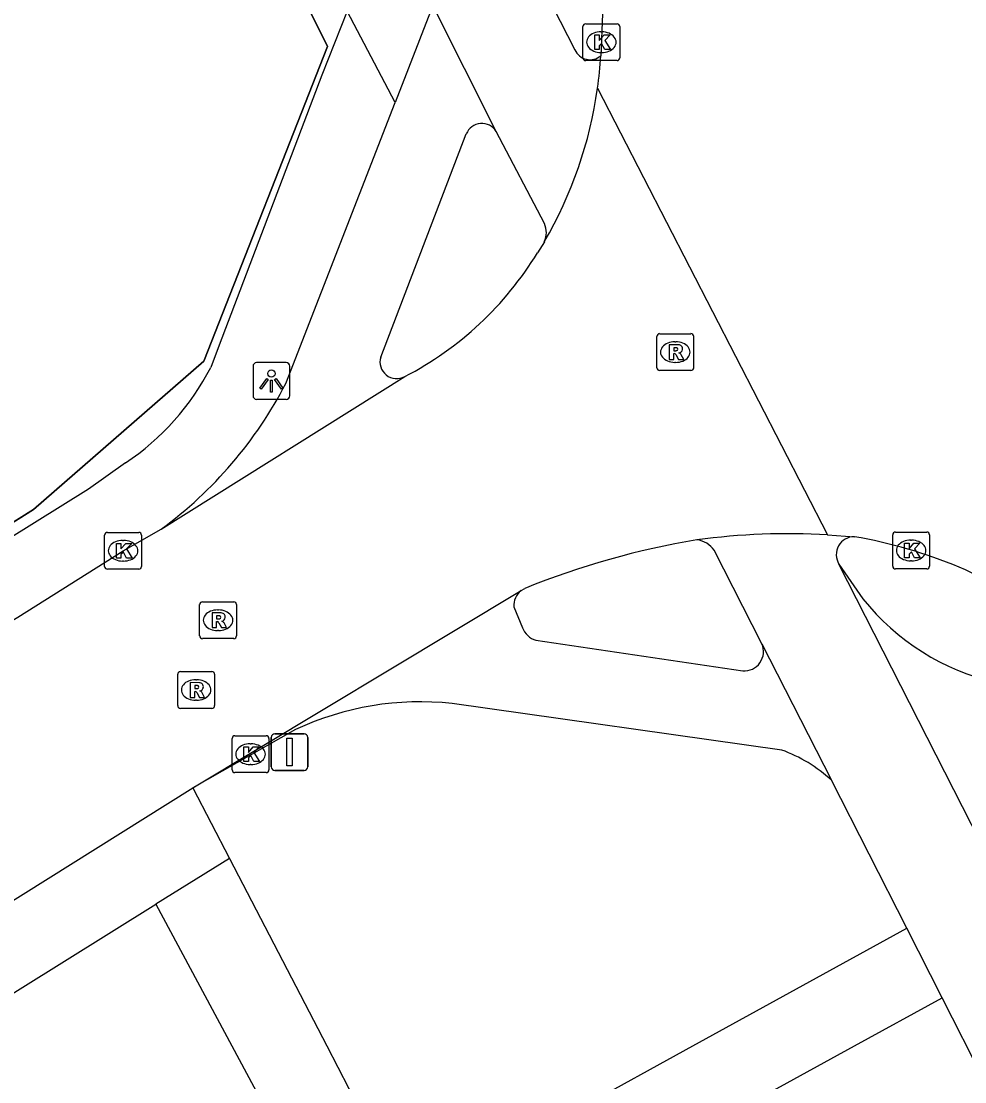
# Model space of a CAD drawing. Extents: x 158838 to 160074, y 386376 to 387776.
# Drawn here: x 159136.37 to 159162.01, y 387249.03 to 387277.83 of the extents above; entities that cross this region are included whole.
import ezdxf

# ---------------------------------------------------------------- set-up
doc = ezdxf.new("R2010")
doc.units = 0
for name, color, linetype in [('IMGEO_Fietspad_gesloten', 7, 'Continuous'), ('IMGEO_Fietspad_open', 7, 'Continuous'), ('IMGEO_Hek', 7, 'Continuous'), ('IMGEO_Kolk', 7, 'Continuous'), ('IMGEO_Lichtpunt', 7, 'Continuous'), ('IMGEO_Parkeervlak_open', 7, 'Continuous'), ('IMGEO_Rijbaan_lokaal_gesloten', 7, 'Continuous'), ('IMGEO_Rijbaan_lokaal_open', 7, 'Continuous'), ('IMGEO_Rioolput', 7, 'Continuous'), ('IMGEO_Verkeersbordpaal', 7, 'Continuous'), ('IMGEO_Voetpad_open', 7, 'Continuous')]:
    doc.layers.add(name, color=color, linetype=linetype)

msp = doc.modelspace()

# ---------------------------------------------------------------- linework, layer by layer
at = {"layer": 'IMGEO_Fietspad_gesloten'}
for points in [[(159150.028, 387279.772), (159151.416, 387277.056)], [(159149.276, 387274.84), (159147.553, 387278.26)], [(159150.586, 387272.336), (159149.276, 387274.84)], [(159156.5, 387260.927), (159155.202, 387263.464)], [(159162.674, 387255.076), (159158.593, 387263.089)], [(159156.5, 387260.927), (159158.389, 387257.216)], [(159160.434, 387253.201), (159158.389, 387257.216)], [(159161.399, 387251.305), (159160.434, 387253.201)], [(159183.16, 387209.722), (159166.374, 387241.982), (159164.798, 387244.63), (159161.399, 387251.305)]]:
    msp.add_lwpolyline(points, dxfattribs=at)
for centre, radius, start, end in [((159151.828, 387277.24), 0.451, 204.0183, 310.183), ((159150.088, 387272.091), 0.555, 333.8059, 26.1941), ((159154.645, 387263.073), 0.681, 35.04, 82.4581), ((159159.004, 387263.347), 0.485, 89.0105, 212.1496)]:
    msp.add_arc(centre, radius, start, end, dxfattribs=at)
at = {"layer": 'IMGEO_Fietspad_open'}
for points in [[(159147.553, 387278.26), (159146.53, 387275.631)], [(159143.561, 387267.997), (159146.53, 387275.631)], [(159146.139, 387268.713), (159148.466, 387274.774)], [(159158.593, 387263.089), (159159.245, 387262.144)], [(159149.758, 387261.924), (159149.989, 387261.359)], [(159150.358, 387261.019), (159155.978, 387260.188)], [(159157.038, 387258.039), (159148.078, 387259.303)], [(159143.825, 387258.596), (159141.038, 387257.016)]]:
    msp.add_lwpolyline(points, dxfattribs=at)
for centre, radius, start, end in [((159148.888, 387274.604), 0.455, 31.2916, 158.0249), ((159146.573, 387268.58), 0.454, 162.9554, 299.4702), ((159133.43, 387273.24), 11.407, 306.2362, 332.6375), ((159150.268, 387261.965), 0.512, 127.726, 184.6115), ((159164.364, 387266.26), 6.569, 218.8068, 256.7041), ((159150.538, 387261.585), 0.594, 202.3666, 252.3179), ((159156.014, 387260.716), 0.529, 266.0588, 23.4695), ((159147.221, 387251.313), 8.036, 83.8785, 114.9981), ((159155.68, 387254.29), 3.988, 47.2099, 70.0923)]:
    msp.add_arc(centre, radius, start, end, dxfattribs=at)
at = {"layer": 'IMGEO_Hek'}
msp.add_lwpolyline([(159111.223, 387350.914), (159120.947, 387325.983), (159132.639, 387301.404), (159144.696, 387277.152), (159141.337, 387268.603), (159136.701, 387264.574), (159101.97, 387242.767)], dxfattribs=at)
at = {"layer": 'IMGEO_Kolk'}
for p, q in [((159151.635, 387276.839), (159151.635, 387277.691)), ((159151.71, 387277.765), (159152.562, 387277.765)), ((159152.636, 387277.691), (159152.636, 387276.839)), ((159152.123, 387277.545), (159152.148, 387277.545)), ((159152.146, 387276.985), (159152.121, 387276.985)), ((159152.562, 387276.765), (159151.71, 387276.765)), ((159138.637, 387263.025), (159138.637, 387263.877)), ((159138.712, 387263.951), (159139.564, 387263.951)), ((159139.638, 387263.877), (159139.638, 387263.025)), ((159160.053, 387263.033), (159160.053, 387263.885)), ((159160.128, 387263.959), (159160.98, 387263.959)), ((159161.054, 387263.885), (159161.054, 387263.033)), ((159139.125, 387263.731), (159139.15, 387263.731)), ((159160.541, 387263.739), (159160.566, 387263.739)), ((159139.148, 387263.171), (159139.123, 387263.171)), ((159160.564, 387263.179), (159160.539, 387263.179)), ((159139.564, 387262.951), (159138.712, 387262.951)), ((159160.98, 387262.959), (159160.128, 387262.959)), ((159142.177, 387258.427), (159143.029, 387258.427)), ((159142.102, 387257.501), (159142.102, 387258.353)), ((159142.59, 387258.207), (159142.615, 387258.207)), ((159143.103, 387258.353), (159143.103, 387257.501)), ((159142.613, 387257.647), (159142.588, 387257.647)), ((159143.029, 387257.427), (159142.177, 387257.427))]:
    msp.add_line(p, q, dxfattribs=at)
for points in [[(159151.635, 387276.839), (159151.635, 387277.691)], [(159151.71, 387277.765), (159152.562, 387277.765)], [(159152.636, 387277.691), (159152.636, 387276.839)], [(159151.956, 387277.465), (159152.079, 387277.465), (159152.079, 387277.314), (159152.209, 387277.465), (159152.373, 387277.465), (159152.227, 387277.314), (159152.38, 387277.065), (159152.228, 387277.065), (159152.143, 387277.229), (159152.079, 387277.162), (159152.079, 387277.065), (159151.956, 387277.065), (159151.956, 387277.465)], [(159152.562, 387276.765), (159151.71, 387276.765)], [(159138.637, 387263.025), (159138.637, 387263.877)], [(159138.712, 387263.951), (159139.564, 387263.951)], [(159139.638, 387263.877), (159139.638, 387263.025)], [(159160.053, 387263.033), (159160.053, 387263.885)], [(159160.128, 387263.959), (159160.98, 387263.959)], [(159161.054, 387263.885), (159161.054, 387263.033)], [(159138.958, 387263.651), (159139.081, 387263.651), (159139.081, 387263.5), (159139.211, 387263.651), (159139.375, 387263.651), (159139.229, 387263.5), (159139.382, 387263.251), (159139.23, 387263.251), (159139.145, 387263.415), (159139.081, 387263.348), (159139.081, 387263.251), (159138.958, 387263.251), (159138.958, 387263.651)], [(159160.374, 387263.659), (159160.497, 387263.659), (159160.497, 387263.508), (159160.627, 387263.659), (159160.791, 387263.659), (159160.645, 387263.508), (159160.798, 387263.259), (159160.646, 387263.259), (159160.561, 387263.423), (159160.497, 387263.356), (159160.497, 387263.259), (159160.374, 387263.259), (159160.374, 387263.659)], [(159139.564, 387262.951), (159138.712, 387262.951)], [(159160.98, 387262.959), (159160.128, 387262.959)], [(159142.177, 387258.427), (159143.029, 387258.427)], [(159142.102, 387257.501), (159142.102, 387258.353)], [(159142.423, 387258.127), (159142.546, 387258.127), (159142.546, 387257.976), (159142.676, 387258.127), (159142.84, 387258.127), (159142.694, 387257.976), (159142.847, 387257.727), (159142.695, 387257.727), (159142.61, 387257.891), (159142.546, 387257.824), (159142.546, 387257.727), (159142.423, 387257.727), (159142.423, 387258.127)], [(159143.103, 387258.353), (159143.103, 387257.501)], [(159143.029, 387257.427), (159142.177, 387257.427)]]:
    msp.add_lwpolyline(points, dxfattribs=at)
for centre, start, end in [((159151.712, 387277.689), 91.552, 178.448), ((159151.712, 387277.689), 91.552, 178.448), ((159152.56, 387277.689), 1.552, 88.448), ((159152.56, 387277.689), 1.552, 88.448), ((159151.712, 387276.841), 181.552, 268.448), ((159151.712, 387276.841), 181.552, 268.448), ((159152.56, 387276.841), 271.552, 358.448), ((159152.56, 387276.841), 271.552, 358.448), ((159138.714, 387263.875), 91.552, 178.448), ((159138.714, 387263.875), 91.552, 178.448), ((159139.562, 387263.875), 1.552, 88.448), ((159139.562, 387263.875), 1.552, 88.448), ((159160.13, 387263.883), 91.552, 178.448), ((159160.13, 387263.883), 91.552, 178.448), ((159160.978, 387263.883), 1.552, 88.448), ((159160.978, 387263.883), 1.552, 88.448), ((159138.714, 387263.027), 181.552, 268.448), ((159138.714, 387263.027), 181.552, 268.448), ((159139.562, 387263.027), 271.552, 358.448), ((159139.562, 387263.027), 271.552, 358.448), ((159160.13, 387263.035), 181.552, 268.448), ((159160.13, 387263.035), 181.552, 268.448), ((159160.978, 387263.035), 271.552, 358.448), ((159160.978, 387263.035), 271.552, 358.448), ((159142.179, 387258.351), 91.552, 178.448), ((159142.179, 387258.351), 91.552, 178.448), ((159143.027, 387258.351), 1.552, 88.448), ((159143.027, 387258.351), 1.552, 88.448), ((159142.179, 387257.503), 181.552, 268.448), ((159142.179, 387257.503), 181.552, 268.448), ((159143.027, 387257.503), 271.552, 358.448), ((159143.027, 387257.503), 271.552, 358.448)]:
    msp.add_arc(centre, 0.0765, start, end, dxfattribs=at)
for centre, major_axis, ratio, start_param, end_param in [((159152.122, 387277.265), (-0.387, 0.002), 0.722429, 4.712389, 7.853982), ((159152.147, 387277.265), (-0.39, 0.002), 0.717154, 1.570796, 4.712389), ((159139.124, 387263.451), (-0.387, 0.002), 0.722429, 4.712389, 7.853982), ((159139.149, 387263.451), (-0.39, 0.002), 0.717154, 1.570796, 4.712389), ((159160.54, 387263.459), (-0.387, 0.002), 0.722429, 4.712389, 7.853982), ((159160.565, 387263.459), (-0.39, 0.002), 0.717154, 1.570796, 4.712389), ((159142.589, 387257.927), (-0.387, 0.002), 0.722429, 4.712389, 7.853982), ((159142.614, 387257.927), (-0.39, 0.002), 0.717154, 1.570796, 4.712389)]:
    msp.add_ellipse(centre, major_axis=major_axis, ratio=ratio, start_param=start_param, end_param=end_param, dxfattribs=at)
at = {"layer": 'IMGEO_Lichtpunt'}
for p, q in [((159142.67, 387268.466), (159142.67, 387267.659)), ((159142.67, 387268.466), (159142.67, 387267.659)), ((159143.572, 387268.561), (159142.764, 387268.561)), ((159143.572, 387268.561), (159142.764, 387268.561)), ((159143.666, 387267.659), (159143.666, 387268.466)), ((159143.666, 387267.659), (159143.666, 387268.466)), ((159142.764, 387267.565), (159143.572, 387267.565)), ((159142.764, 387267.565), (159143.572, 387267.565))]:
    msp.add_line(p, q, dxfattribs=at)
for points in [[(159143.044, 387268.13), (159143.083, 387268.102), (159142.895, 387267.84), (159142.857, 387267.867), (159143.044, 387268.13)], [(159143.146, 387268.082), (159143.193, 387268.082), (159143.193, 387267.76), (159143.146, 387267.76), (159143.146, 387268.082)], [(159143.256, 387268.102), (159143.294, 387268.129), (159143.481, 387267.867), (159143.442, 387267.839), (159143.256, 387268.102)]]:
    msp.add_lwpolyline(points, dxfattribs=at)
msp.add_circle((159143.169, 387268.264), 0.0994, dxfattribs=at)
for centre, start, end in [((159142.764, 387268.466), 90, 180), ((159142.764, 387268.466), 90, 180), ((159143.572, 387268.466), 0, 90), ((159143.572, 387268.466), 0, 90), ((159142.764, 387267.659), 180, 270), ((159142.764, 387267.659), 180, 270), ((159143.572, 387267.659), 270, 0), ((159143.572, 387267.659), 270, 360)]:
    msp.add_arc(centre, 0.0946, start, end, dxfattribs=at)
at = {"layer": 'IMGEO_Parkeervlak_open'}
msp.add_lwpolyline([(159134.852, 387263.413), (159136.701, 387264.574), (159141.337, 387268.603), (159144.696, 387277.152), (159132.639, 387301.404), (159120.947, 387325.983), (159111.223, 387350.914)], dxfattribs=at)
at = {"layer": 'IMGEO_Rijbaan_lokaal_gesloten'}
for points in [[(159151.836, 387280.679), (159152.026, 387279.759), (159152.171, 387278.034), (159152.119, 387276.895)], [(159152.031, 387276.012), (159158.284, 387263.886)], [(159158.284, 387263.886), (159159.012, 387263.832)]]:
    msp.add_lwpolyline(points, dxfattribs=at)
for centre, radius, start, end in [((159141.203, 387277.537), 10.935, 351.9832, 356.6342), ((159156.869, 387251.152), 12.859, 53.9478, 80.4067)]:
    msp.add_arc(centre, radius, start, end, dxfattribs=at)
at = {"layer": 'IMGEO_Rijbaan_lokaal_open'}
for points in [[(159150.586, 387271.846), (159150.399, 387271.545)], [(159140.173, 387264.039), (159146.796, 387268.185)], [(159136.048, 387261.509), (159136.278, 387261.652), (159139.139, 387263.45), (159140.173, 387264.039)], [(159149.955, 387262.37), (159150.055, 387262.43)], [(159141.038, 387257.016), (159149.955, 387262.37)], [(159089.183, 387224.671), (159091.926, 387226.365), (159108.773, 387236.856), (159125.747, 387247.436), (159129.839, 387250), (159141.038, 387257.016)]]:
    msp.add_lwpolyline(points, dxfattribs=at)
for centre, radius, start, end in [((159140.756, 387277.589), 11.384, 329.7039, 352.0373), ((159142.588, 387276.309), 9.149, 297.3823, 328.6203), ((159157.245, 387244.877), 19.038, 86.8723, 97.5801), ((159158.406, 387241.749), 22.304, 99.4754, 111.988)]:
    msp.add_arc(centre, radius, start, end, dxfattribs=at)
at = {"layer": 'IMGEO_Rioolput'}
for p, q in [((159153.718, 387269.348), (159154.57, 387269.348)), ((159153.643, 387268.422), (159153.643, 387269.274)), ((159154.131, 387269.128), (159154.156, 387269.128)), ((159154.644, 387269.274), (159154.644, 387268.422)), ((159154.154, 387268.568), (159154.129, 387268.568)), ((159154.57, 387268.348), (159153.718, 387268.348)), ((159141.219, 387261.138), (159141.219, 387261.99)), ((159141.294, 387262.064), (159142.146, 387262.064)), ((159141.707, 387261.844), (159141.732, 387261.844)), ((159142.22, 387261.99), (159142.22, 387261.138)), ((159141.73, 387261.284), (159141.705, 387261.284)), ((159142.146, 387261.064), (159141.294, 387261.064)), ((159140.623, 387259.244), (159140.623, 387260.096)), ((159140.698, 387260.17), (159141.55, 387260.17)), ((159141.624, 387260.096), (159141.624, 387259.244)), ((159141.111, 387259.95), (159141.136, 387259.95)), ((159141.134, 387259.39), (159141.109, 387259.39)), ((159141.55, 387259.17), (159140.698, 387259.17))]:
    msp.add_line(p, q, dxfattribs=at)
for points in [[(159153.718, 387269.348), (159154.57, 387269.348)], [(159153.643, 387268.422), (159153.643, 387269.274)], [(159154.232, 387269.046), (159153.98, 387269.048), (159153.98, 387268.648)], [(159154.644, 387269.274), (159154.644, 387268.422)], [(159153.98, 387268.648), (159154.104, 387268.648), (159154.104, 387268.81), (159154.115, 387268.81)], [(159154.158, 387268.967), (159154.104, 387268.967), (159154.104, 387268.886)], [(159154.104, 387268.886), (159154.156, 387268.886)], [(159154.162, 387268.781), (159154.233, 387268.648), (159154.373, 387268.648), (159154.308, 387268.774)], [(159154.57, 387268.348), (159153.718, 387268.348)], [(159141.219, 387261.138), (159141.219, 387261.99)], [(159141.294, 387262.064), (159142.146, 387262.064)], [(159142.22, 387261.99), (159142.22, 387261.138)], [(159141.808, 387261.762), (159141.556, 387261.764), (159141.556, 387261.364)], [(159141.734, 387261.683), (159141.68, 387261.683), (159141.68, 387261.602)], [(159141.68, 387261.602), (159141.732, 387261.602)], [(159141.556, 387261.364), (159141.68, 387261.364), (159141.68, 387261.526), (159141.691, 387261.526)], [(159141.738, 387261.497), (159141.809, 387261.364), (159141.949, 387261.364), (159141.884, 387261.49)], [(159142.146, 387261.064), (159141.294, 387261.064)], [(159140.623, 387259.244), (159140.623, 387260.096)], [(159140.698, 387260.17), (159141.55, 387260.17)], [(159141.624, 387260.096), (159141.624, 387259.244)], [(159141.212, 387259.868), (159140.96, 387259.87), (159140.96, 387259.47)], [(159140.96, 387259.47), (159141.084, 387259.47), (159141.084, 387259.632), (159141.095, 387259.632)], [(159141.138, 387259.789), (159141.084, 387259.789), (159141.084, 387259.708)], [(159141.084, 387259.708), (159141.136, 387259.708)], [(159141.142, 387259.603), (159141.213, 387259.47), (159141.353, 387259.47), (159141.288, 387259.596)], [(159141.55, 387259.17), (159140.698, 387259.17)]]:
    msp.add_lwpolyline(points, dxfattribs=at)
for centre, radius, start, end in [((159153.72, 387269.272), 0.0765, 91.552, 178.448), ((159153.72, 387269.272), 0.0765, 91.552, 178.448), ((159154.568, 387269.272), 0.0765, 1.552, 88.448), ((159154.568, 387269.272), 0.0765, 1.552, 88.448), ((159154.231, 387268.936), 0.109, 350.3612, 89.416), ((159154.114, 387268.757), 0.0533, 26.0293, 88.6989), ((159154.14, 387269.075), 0.19, 274.7715, 282.9687), ((159154.164, 387268.871), 0.0964, 77.0061, 93.1865), ((159154.178, 387268.928), 0.0378, 276.6634, 79.6772), ((159154.229, 387268.936), 0.112, 277.5842, 350.9817), ((159154.213, 387268.721), 0.108, 29.5134, 73.7905), ((159153.72, 387268.424), 0.0765, 181.552, 268.448), ((159153.72, 387268.424), 0.0765, 181.552, 268.448), ((159154.568, 387268.424), 0.0765, 271.552, 358.448), ((159154.568, 387268.424), 0.0765, 271.552, 358.448), ((159141.296, 387261.988), 0.0765, 91.552, 178.448), ((159141.296, 387261.988), 0.0765, 91.552, 178.448), ((159142.144, 387261.988), 0.0765, 1.552, 88.448), ((159142.144, 387261.988), 0.0765, 1.552, 88.448), ((159141.716, 387261.791), 0.19, 274.7715, 282.9687), ((159141.74, 387261.587), 0.0964, 77.0061, 93.1865), ((159141.754, 387261.644), 0.0378, 276.6634, 79.6772), ((159141.807, 387261.652), 0.109, 350.3612, 89.416), ((159141.805, 387261.652), 0.112, 277.5842, 350.9817), ((159141.789, 387261.437), 0.108, 29.5134, 73.7905), ((159141.69, 387261.473), 0.0533, 26.0293, 88.6989), ((159141.296, 387261.14), 0.0765, 181.552, 268.448), ((159141.296, 387261.14), 0.0765, 181.552, 268.448), ((159142.144, 387261.14), 0.0765, 271.552, 358.448), ((159142.144, 387261.14), 0.0765, 271.552, 358.448), ((159140.7, 387260.094), 0.0765, 91.552, 178.448), ((159140.7, 387260.094), 0.0765, 91.552, 178.448), ((159141.548, 387260.094), 0.0765, 1.552, 88.448), ((159141.548, 387260.094), 0.0765, 1.552, 88.448), ((159141.211, 387259.758), 0.109, 350.3612, 89.416), ((159141.094, 387259.579), 0.0533, 26.0293, 88.6989), ((159141.12, 387259.897), 0.19, 274.7715, 282.9687), ((159141.144, 387259.693), 0.0964, 77.0061, 93.1865), ((159141.158, 387259.75), 0.0378, 276.6634, 79.6772), ((159141.209, 387259.758), 0.112, 277.5842, 350.9817), ((159141.193, 387259.543), 0.108, 29.5134, 73.7905), ((159140.7, 387259.246), 0.0765, 181.552, 268.448), ((159140.7, 387259.246), 0.0765, 181.552, 268.448), ((159141.548, 387259.246), 0.0765, 271.552, 358.448), ((159141.548, 387259.246), 0.0765, 271.552, 358.448)]:
    msp.add_arc(centre, radius, start, end, dxfattribs=at)
for centre, major_axis, ratio, start_param, end_param in [((159154.13, 387268.848), (-0.387, 0.002), 0.722429, 4.712389, 7.853982), ((159154.155, 387268.848), (-0.39, 0.002), 0.717154, 1.570796, 4.712389), ((159141.706, 387261.564), (-0.387, 0.002), 0.722429, 4.712389, 7.853982), ((159141.731, 387261.564), (-0.39, 0.002), 0.717154, 1.570796, 4.712389), ((159141.11, 387259.67), (-0.387, 0.002), 0.722429, 4.712389, 7.853982), ((159141.135, 387259.67), (-0.39, 0.002), 0.717154, 1.570796, 4.712389)]:
    msp.add_ellipse(centre, major_axis=major_axis, ratio=ratio, start_param=start_param, end_param=end_param, dxfattribs=at)
at = {"layer": 'IMGEO_Verkeersbordpaal'}
for p, q in [((159143.165, 387257.582), (159143.165, 387258.382)), ((159143.165, 387258.382), (159143.165, 387257.582)), ((159143.265, 387258.482), (159144.055, 387258.482)), ((159144.055, 387258.482), (159143.265, 387258.482)), ((159144.155, 387258.382), (159144.155, 387257.582)), ((159144.155, 387257.582), (159144.155, 387258.382)), ((159144.055, 387257.482), (159143.265, 387257.482)), ((159143.265, 387257.482), (159144.055, 387257.482))]:
    msp.add_line(p, q, dxfattribs=at)
msp.add_lwpolyline([(159143.585, 387258.357), (159143.735, 387258.357), (159143.735, 387257.607), (159143.585, 387257.607), (159143.585, 387258.357)], dxfattribs=at)
for centre, start, end in [((159143.265, 387258.382), 90, 180), ((159143.265, 387258.382), 90, 180), ((159144.055, 387258.382), 0, 90), ((159144.055, 387258.382), 360, 90), ((159143.265, 387257.582), 180, 270), ((159143.265, 387257.582), 180, 270), ((159144.055, 387257.582), 270, 0), ((159144.055, 387257.582), 270, 0)]:
    msp.add_arc(centre, 0.1, start, end, dxfattribs=at)
at = {"layer": 'IMGEO_Voetpad_open'}
for points in [[(159145.224, 387278.105), (159144.543, 387276.371), (159141.753, 387269.037), (159141.523, 387268.433)], [(159146.53, 387275.631), (159145.224, 387278.105)], [(159139.205, 387265.837), (159138.199, 387265.127), (159135.256, 387263.296), (159135.019, 387263.148)], [(159141.038, 387257.016), (159142.033, 387255.094)], [(159142.033, 387255.094), (159140.03, 387253.854)], [(159142.033, 387255.094), (159144.672, 387250), (159146.168, 387247.111)], [(159087.554, 387221.126), (159109.893, 387235.05), (159133.853, 387250), (159140.03, 387253.854)], [(159140.03, 387253.854), (159142.098, 387250), (159144.958, 387244.669)], [(159148.439, 387246.598), (159154.619, 387250), (159160.434, 387253.201)], [(159152.136, 387246.23), (159159.017, 387250), (159161.399, 387251.305)]]:
    msp.add_lwpolyline(points, dxfattribs=at)
msp.add_arc((159135.252, 387271.699), 7.07, 303.9898, 332.4861, dxfattribs=at)

doc.saveas('drawing.dxf')
